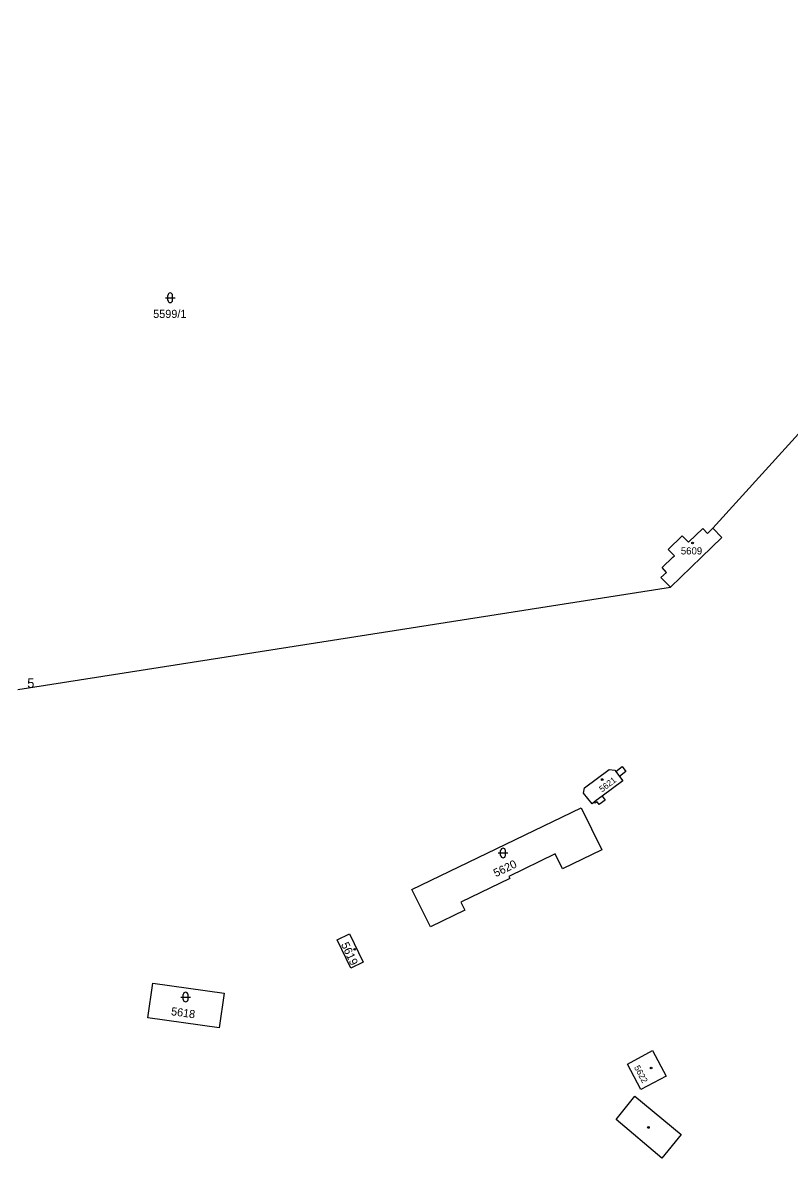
# Model space of a CAD drawing. Extents: x -822293 to -820259, y -1071573 to -1068794.
# Drawn here: x -821086.9 to -820926.7, y -1070125.7 to -1069888.2 of the extents above; entities that cross this region are included whole.
import ezdxf

# ---------------------------------------------------------------- set-up
doc = ezdxf.new("R2010")
doc.units = 0
for name, color, linetype in [('Vrstva 1', 7, 'Continuous'), ('Vrstva 18', 7, 'Continuous'), ('Vrstva 19', 7, 'Continuous'), ('Vrstva 2', 7, 'Continuous'), ('Vrstva 25', 7, 'Continuous'), ('Vrstva 3', 7, 'Continuous'), ('Vrstva 9', 7, 'Continuous')]:
    doc.layers.add(name, color=color, linetype=linetype)

msp = doc.modelspace()

# ---------------------------------------------------------------- linework, layer by layer
at = {"layer": 'Vrstva 1'}
for p, q in [((-820816.4, -1069854.6), (-820942.68, -1069993.95)), ((-821087.99, -1070027.64), (-820951.54, -1070006.25)), ((-820962.96, -1070044.81), (-820961.6, -1070043.79)), ((-820960.88, -1070044.8), (-820962.17, -1070045.86)), ((-820961.6, -1070043.79), (-820960.88, -1070044.8)), ((-820967.25, -1070051.47), (-820967.44, -1070051.23)), ((-820966.84, -1070051.16), (-820967.25, -1070051.47)), ((-820966.42, -1070051.71), (-820966.84, -1070051.16)), ((-820965.18, -1070050.82), (-820966.42, -1070051.71)), ((-820965.8, -1070049.99), (-820965.18, -1070050.82)), ((-821005.62, -1070069.49), (-820970.17, -1070052.4)), ((-820970.17, -1070052.4), (-820965.84, -1070061.19)), ((-820965.84, -1070061.19), (-820974.11, -1070065.2)), ((-820975.63, -1070062.06), (-820985.32, -1070066.76)), ((-820974.11, -1070065.2), (-820975.63, -1070062.06)), ((-820985.1, -1070067.21), (-820995.32, -1070072.16)), ((-820985.32, -1070066.76), (-820985.1, -1070067.21)), ((-821001.7, -1070077.34), (-821005.62, -1070069.49)), ((-820995.32, -1070072.16), (-820994.5, -1070073.85)), ((-820994.5, -1070073.85), (-821001.7, -1070077.34)), ((-821060.77, -1070096.38), (-821059.71, -1070089.09)), ((-821059.71, -1070089.09), (-821044.85, -1070091.16)), ((-821044.85, -1070091.16), (-821045.87, -1070098.45)), ((-821045.87, -1070098.45), (-821060.77, -1070096.38))]:
    msp.add_line(p, q, dxfattribs=at)
at = {"layer": 'Vrstva 2'}
for p, q in [((-820947.77, -1069996.88), (-820944.77, -1069994.01)), ((-820944.77, -1069994.01), (-820943.8, -1069995.02)), ((-820943.8, -1069995.02), (-820942.68, -1069993.95)), ((-820942.68, -1069993.95), (-820940.81, -1069995.9)), ((-820951.97, -1069998.38), (-820949.05, -1069995.55)), ((-820949.05, -1069995.55), (-820947.77, -1069996.88)), ((-820940.81, -1069995.9), (-820945.061, -1070000)), ((-820950.68, -1069999.7), (-820951.97, -1069998.38)), ((-820950.995, -1070000), (-820950.68, -1069999.7)), ((-820953.25, -1070002.15), (-820950.995, -1070000)), ((-820952.36, -1070003.22), (-820953.25, -1070002.15)), ((-820945.061, -1070000), (-820951.54, -1070006.25)), ((-820953.51, -1070004.27), (-820952.36, -1070003.22)), ((-820951.54, -1070006.25), (-820953.51, -1070004.27)), ((-820969.48, -1070048.21), (-820964.32, -1070044.38)), ((-820964.32, -1070044.38), (-820963.14, -1070044.56)), ((-820963.14, -1070044.56), (-820962.96, -1070044.81)), ((-820961.5, -1070046.76), (-820965.8, -1070049.99)), ((-820962.17, -1070045.86), (-820961.5, -1070046.76)), ((-820969.67, -1070049.36), (-820969.48, -1070048.21)), ((-820967.91, -1070051.58), (-820969.67, -1070049.36)), ((-820967.44, -1070051.23), (-820967.91, -1070051.58)), ((-821021.21, -1070080.06), (-821018.6, -1070078.79)), ((-821018.36, -1070085.93), (-821021.21, -1070080.06)), ((-821018.6, -1070078.79), (-821015.74, -1070084.69)), ((-821015.74, -1070084.69), (-821018.36, -1070085.93)), ((-820960.53, -1070106.07), (-820955.3, -1070103.16)), ((-820955.3, -1070103.16), (-820952.4, -1070108.52)), ((-820957.7, -1070111.36), (-820960.53, -1070106.07)), ((-820952.4, -1070108.52), (-820957.7, -1070111.36))]:
    msp.add_line(p, q, dxfattribs=at)
at = {"layer": 'Vrstva 25'}
for p, q in [((-821056.6, -1069946.23), (-821056.6, -1069945.23)), ((-821055.6, -1069946.23), (-821055.6, -1069945.23)), ((-821057.1, -1069945.73), (-821055.1, -1069945.73)), ((-820987.02, -1070062.37), (-820987.02, -1070061.37)), ((-820986.02, -1070062.37), (-820986.02, -1070061.37)), ((-820987.52, -1070061.87), (-820985.52, -1070061.87)), ((-821053.88, -1070092), (-821051.88, -1070092)), ((-821053.38, -1070092.5), (-821053.38, -1070091.5)), ((-821052.38, -1070092.5), (-821052.38, -1070091.5))]:
    msp.add_line(p, q, dxfattribs=at)
for centre in [(-820946.9, -1069997.01), (-820965.78, -1070046.51), (-821017.53, -1070082.02), (-820955.56, -1070106.85), (-820956.12, -1070119.28)]:
    msp.add_circle(centre, 0.175, dxfattribs=at)
for centre, start, end in [((-821056.1, -1069945.23), 0, 180), ((-821056.1, -1069946.23), 180, 0), ((-820986.52, -1070061.37), 0, 180), ((-820986.52, -1070062.37), 180, 0), ((-821052.88, -1070091.5), 0, 180), ((-821052.88, -1070092.5), 180, 0)]:
    msp.add_arc(centre, 0.5, start, end, dxfattribs=at)
at = {"layer": 'Vrstva 3'}
for p, q in [((-820962.96, -1070044.81), (-820962.17, -1070045.86)), ((-820967.02, -1070050.91), (-820967.44, -1070051.23)), ((-820965.8, -1070049.99), (-820967.02, -1070050.91)), ((-820962.88, -1070117.59), (-820958.97, -1070112.75)), ((-820958.97, -1070112.75), (-820949.27, -1070120.76)), ((-820953.32, -1070125.73), (-820962.88, -1070117.59)), ((-820949.27, -1070120.76), (-820953.32, -1070125.73))]:
    msp.add_line(p, q, dxfattribs=at)

# ---------------------------------------------------------------- texts
at = {"layer": 'Vrstva 18'}
msp.add_text('5599/1', height=1.7, dxfattribs=at).set_placement((-821059.664, -1069949.95))
for s, rotation, p in [('5620', 25.74351, (-820988.028, -1070066.953)), ('5618', 352.09098, (-821056.009, -1070095.779))]:
    msp.add_text(s, height=1.7, rotation=rotation, dxfattribs=at).set_placement(p)
at = {"layer": 'Vrstva 19'}
msp.add_text('5609', height=1.5, dxfattribs=at).set_placement((-820949.348, -1069999.42))
for s, height, rotation, p in [('5621', 1.3, 36.94473, (-820965.821, -1070049.213)), ('5619', 1.7, 294.83857, (-821020.43, -1070080.98)), ('5622', 1.3, 298.14552, (-820959.174, -1070106.719))]:
    msp.add_text(s, height=height, rotation=rotation, dxfattribs=at).set_placement(p)
at = {"layer": 'Vrstva 9'}
msp.add_text('5', height=2, dxfattribs=at).set_placement((-821085.99, -1070027.34))

doc.saveas('drawing.dxf')
